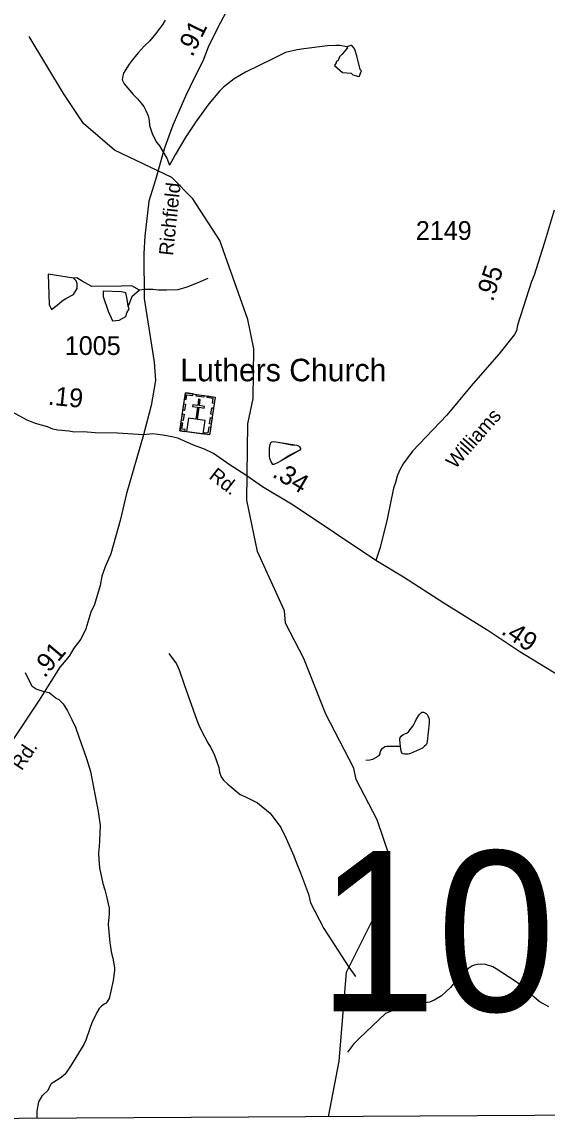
# Model space of a CAD drawing. Extents: x 1473865 to 1648260, y 639067 to 773536.
# Drawn here: x 1627858 to 1631353, y 640387 to 647690 of the extents above; entities that cross this region are included whole.
import ezdxf

# ---------------------------------------------------------------- set-up
doc = ezdxf.new("R2010")
doc.units = 0
for name, color, linetype in [('Exist Boundary Political CountyLine', 7, 'Continuous'), ('Exist Cultural Church with Cemetery CELL', 7, 'Continuous'), ('Exist Cultural Church with Cemetery Label', 7, 'Continuous'), ('Exist Hydrographic Misc Water Feature', 7, 'Continuous'), ('Exist Road Secondary Mileage Hundredths English Label', 7, 'Continuous'), ('Exist Road Secondary Structure Standard Bridge Number Label', 7, 'Continuous'), ('Exist Road Secondary Type 41 Attributed', 7, 'Continuous'), ('Exist Road Secondary Type 51 Attributed', 7, 'Continuous'), ('Exist Road Secondary Type 51 Label', 7, 'Continuous'), ('Exist Road Secondary Type 51 Number Label', 7, 'Continuous')]:
    doc.layers.add(name, color=color, linetype=linetype)

msp = doc.modelspace()

# ---------------------------------------------------------------- linework, layer by layer
at = {"layer": 'Exist Boundary Political CountyLine'}
msp.add_lwpolyline([(1614459, 640521.7), (1620570.4, 640429.6), (1626691.7, 640387.4), (1648056.1, 640510.3)], dxfattribs=at)
at = {"layer": 'Exist Cultural Church with Cemetery CELL'}
for points in [[(1628945.7, 645221.4), (1629142.8, 645193.2), (1629106.8, 644941.1), (1628909.7, 644969.3)], [(1628939.6, 645178.5), (1628950.8, 645176.9), (1628955.4, 645208.7), (1628995.5, 645203), (1628997.1, 645214), (1628945.7, 645221.4)], [(1628952.4, 644963.2), (1629063.4, 644947.4), (1629076.2, 645037), (1629026, 645044.2), (1629037.5, 645124.9), (1629070.1, 645120.2), (1629071.7, 645131.1), (1629039, 645135.8), (1629045, 645177.6), (1629033.5, 645179.2), (1629027.5, 645137.4), (1628994.8, 645142.1), (1628993.2, 645131.2), (1629026, 645126.5), (1629014.5, 645045.8), (1628965.2, 645052.9)], [(1629019, 645210.9), (1629070.3, 645203.5), (1629068.7, 645192.2), (1629017.4, 645199.6)], [(1629136.7, 645150.3), (1629125.5, 645151.9), (1629130.1, 645183.7), (1629089.9, 645189.5), (1629091.5, 645200.5), (1629142.9, 645193.1)], [(1628929.1, 645105.1), (1628935.2, 645147.9), (1628946.5, 645146.3), (1628940.4, 645103.5)], [(1629115.1, 645079.5), (1629121.2, 645122.4), (1629132.5, 645120.8), (1629126.4, 645077.9)], [(1628919.6, 645038.5), (1628925.7, 645081.4), (1628937, 645079.8), (1628930.8, 645036.9)], [(1629105.8, 645014.3), (1629111.9, 645057.2), (1629123.2, 645055.5), (1629117, 645012.7)], [(1628942.5, 644964.7), (1628944.1, 644976), (1628922.3, 644979.1), (1628928, 645019.1), (1628917, 645020.7), (1628909.7, 644969.3)], [(1629074, 644945.8), (1629075.6, 644957.2), (1629097.4, 644954.1), (1629103.1, 644994.1), (1629114.1, 644992.5), (1629106.8, 644941.1)]]:
    msp.add_lwpolyline(points, close=True, dxfattribs=at)
at = {"layer": 'Exist Hydrographic Misc Water Feature'}
msp.add_line((1628135.1, 647213.6), (1627905.6, 647592.3), dxfattribs=at)
for points in [[(1628810.6, 647701), (1628796.3, 647675.2), (1628749.5, 647613.7), (1628708.9, 647564.2), (1628670.5, 647528.7), (1628632, 647485.1), (1628591.4, 647435.5), (1628571, 647407.8), (1628534.2, 647348.2), (1628528.2, 647330.3), (1628525.8, 647304.3), (1628537.5, 647278.2), (1628598.6, 647207.4), (1628626.3, 647177), (1628650, 647150.8), (1628669.6, 647126.5), (1628683.4, 647100.4), (1628697, 647064.2), (1628704.6, 647034.1), (1628706.1, 647000.1), (1628727.5, 646939.8), (1628752.9, 646889.5), (1628772.6, 646865.2), (1628796.2, 646826.9), (1628821.6, 646782.6), (1628839.1, 646736.4)], [(1630020.9, 647524.5), (1629972.9, 647533.1), (1629946.9, 647533.4), (1629890.9, 647530.1), (1629734.7, 647511.9), (1629690.5, 647504.4), (1629612.3, 647485.4), (1629527.8, 647444.4), (1629346.6, 647354.5), (1629270.1, 647311.4), (1629199.4, 647256.2), (1629173, 647228.5), (1629102, 647145.3), (1629018.6, 647032.4), (1628949.3, 646925.1), (1628877.9, 646805.9), (1628839.1, 646736.4)], [(1630020.9, 647524.5), (1630024.7, 647516.4), (1629988.2, 647474.9), (1629972, 647457), (1629962.3, 647433), (1629949.7, 647425.3), (1629949.5, 647417.3), (1629939.1, 647400.7), (1629991.3, 647354.3), (1630048.7, 647348.1), (1630059.1, 647338.6), (1630075.7, 647332.8), (1630096.7, 647325.9), (1630104.7, 647329.9), (1630113.1, 647354.7), (1630117.2, 647364.7), (1630109.1, 647373.4), (1630086.1, 647463.7), (1630076.6, 647499.8), (1630068.8, 647515.9), (1630053, 647532.1), (1630047, 647532.2), (1630020.9, 647524.5)], [(1629898.9, 640401.6), (1629968.5, 640772.7), (1630017.6, 641365.8), (1630299.6, 641927.9), (1630301.5, 642144.5), (1630221.6, 642379.2), (1630082.6, 642647.8), (1630066.6, 642723.7), (1629879.6, 643081.9), (1629733.6, 643452.5), (1629611.5, 643688), (1629604.6, 643770.2), (1629425.6, 644164.4), (1629354.6, 644507.2), (1629360.6, 645015.8), (1629396.7, 645182.5), (1629400.7, 645514), (1629360.6, 645708.4), (1629175.6, 646234), (1628995.6, 646513.4), (1628855.6, 646654), (1628474.6, 646835.7), (1628267.6, 647013.9), (1628135.1, 647213.6)], [(1628201.3, 645984.8), (1628032.6, 646010.1), (1628038.7, 645809.8), (1628054.4, 645774.8), (1628092, 645805.4), (1628126.1, 645834.3), (1628150.6, 645850.1), (1628200.4, 645876.3), (1628224.9, 645916.5), (1628225.8, 645949.8), (1628217.9, 645967.3), (1628201.3, 645984.8)], [(1628640.8, 645904.6), (1628589.3, 645934), (1628518.6, 645930.5), (1628322.8, 645928.8), (1628258.1, 645963.8), (1628223.1, 645986.5), (1628201.3, 645984.8)], [(1629094.4, 645982.4), (1629016.6, 645948), (1628954.2, 645923.8), (1628894.3, 645907.2), (1628820.4, 645903.4), (1628766.9, 645904.6), (1628728.7, 645909.7), (1628672.6, 645908.5), (1628640.8, 645904.6), (1628589.8, 645860), (1628564.4, 645798.8)], [(1628564.4, 645798.8), (1628558, 645844.7), (1628550.3, 645886.8), (1628519.8, 645894.4), (1628398.7, 645898.3), (1628398.7, 645861.3), (1628430.6, 645765.6), (1628459.9, 645699.3), (1628505.7, 645705.7), (1628550.3, 645728.7), (1628556.7, 645754.2), (1628572, 645779.7), (1628564.4, 645798.8)], [(1629504.3, 644821.8), (1629504.5, 644835.8), (1629504.7, 644853.8), (1629509, 644877.8), (1629515.1, 644889.7), (1629521.2, 644895.6), (1629531.3, 644897.5), (1629563.3, 644893.2), (1629599.1, 644886.7), (1629629.1, 644880.4), (1629651.1, 644876.1), (1629673.1, 644875.8), (1629687, 644873.6), (1629691, 644871.6), (1629697, 644869.6), (1629701, 644865.5), (1629704.8, 644861.4), (1629712.7, 644851.3), (1629712.7, 644845.3), (1629708.7, 644843.4), (1629706.6, 644839.4), (1629680.4, 644825.7), (1629650.2, 644810.1), (1629626.1, 644796.4), (1629614, 644788.5), (1629583.8, 644768.9), (1629559.6, 644755.2), (1629539.5, 644745.4), (1629533.5, 644743.5), (1629527.5, 644743.5), (1629525.4, 644747.6), (1629515.6, 644761.7), (1629507.9, 644783.8), (1629506.2, 644797.8), (1629504.3, 644817.8), (1629504.3, 644821.8)], [(1629504.3, 644821.8), (1629504.7, 644853.8), (1629509, 644877.8), (1629515.1, 644889.7), (1629521.2, 644895.6), (1629531.3, 644897.5), (1629563.3, 644893.2), (1629673.1, 644875.8), (1629687, 644873.6), (1629697, 644869.6), (1629701, 644865.5), (1629704.8, 644861.4), (1629712.7, 644851.3), (1629712.7, 644845.3), (1629706.6, 644839.4), (1629583.8, 644768.9), (1629559.6, 644755.2), (1629539.5, 644745.4), (1629533.5, 644743.5), (1629527.5, 644743.5), (1629515.6, 644761.7), (1629507.9, 644783.8), (1629506.2, 644797.8), (1629504.3, 644817.8), (1629504.3, 644821.8)], [(1628836.2, 643485.4), (1628887.3, 643416.8), (1628904.8, 643378.5), (1628937.7, 643280.1), (1629021, 643043), (1629040.3, 642998.8), (1629075.5, 642928.4), (1629095, 642892.1), (1629112.9, 642861.9), (1629134.3, 642819.6), (1629149.8, 642777.4), (1629167.2, 642727.2), (1629172.8, 642697.1), (1629184.4, 642665), (1629198.2, 642642.8), (1629227.8, 642616.5), (1629309.1, 642547.5), (1629344.8, 642531), (1629390.7, 642510.5), (1629426.5, 642492.1), (1629509.7, 642423.1), (1629580.6, 642328.2), (1629615.7, 642255.7), (1629666.3, 642139), (1629683.8, 642096.8), (1629710.9, 642026.5), (1629765.3, 641883.8), (1629778.6, 641827.6), (1629866.5, 641656.5), (1630033.5, 641398.5), (1630078.8, 641335.9)], [(1628084.3, 643188.3), (1628038.7, 643223.5), (1627998.9, 643232.3), (1627953.4, 643248.7), (1627925.6, 643267.4), (1627880.9, 643357)], [(1628084.3, 643188.3), (1628104.3, 643180.1), (1628131.9, 643151.8), (1628161.4, 643105.4), (1628190.6, 643047), (1628214, 642996.7), (1628237.3, 642932.4), (1628287.5, 642787.7), (1628314.6, 642701.4), (1628365.4, 642434.7), (1628378.3, 642340.5), (1628373, 642240.6), (1628370.7, 642200.6), (1628368, 642156.6), (1628369.5, 642114.5), (1628372.9, 642060.5), (1628395.7, 641954.2), (1628409.2, 641912), (1628420.7, 641869.8), (1628437.8, 641791.6), (1628437.3, 641751.7), (1628432.8, 641709.7), (1628432.4, 641681.6), (1628443, 641559.5), (1628446.6, 641533.5), (1628452.3, 641501.4), (1628461.8, 641459.3), (1628469.3, 641421.2), (1628473, 641395.1), (1628474.8, 641375.1), (1628463.9, 641309.2), (1628449.2, 641239.3), (1628438.5, 641189.5), (1628430.4, 641175.5), (1628418.1, 641159.7), (1628406, 641151.8), (1628387.9, 641138), (1628371.7, 641122.2), (1628355.4, 641096.4), (1628322.5, 641028.7), (1628310.2, 640990.9), (1628283.1, 640913.2), (1628268.8, 640883.4), (1628181, 640740.4), (1628158.7, 640706.6), (1628142.5, 640684.8), (1628112, 640659.2), (1628087.9, 640643.5), (1628051.6, 640621.9)], [(1630377.2, 642866.8), (1630373.7, 642912.9), (1630373.8, 642916.9), (1630376, 642926.8), (1630382.1, 642936.7), (1630394.2, 642946.6), (1630406.2, 642952.5), (1630422.3, 642958.3), (1630430.3, 642964.2), (1630442.6, 642980), (1630458.8, 643001.9), (1630469.1, 643017.7), (1630475.2, 643031.6), (1630481.5, 643047.6), (1630501.7, 643077.4), (1630514, 643091.2), (1630519.9, 643095.2), (1630530, 643095.1), (1630547.8, 643086.8), (1630553.9, 643080.7), (1630559.7, 643070.7), (1630565.6, 643056.6), (1630567.3, 643044.5), (1630567.3, 643034.5), (1630567.2, 643024.5), (1630553.8, 642900.7), (1630551.6, 642888.7), (1630547.5, 642878.7), (1630537.4, 642868.8), (1630523.1, 642857), (1630444.7, 642820), (1630436.6, 642818), (1630428.6, 642816.1), (1630404.6, 642816.4), (1630394.5, 642818.5), (1630386.7, 642822.6), (1630380.8, 642836.7), (1630377.2, 642866.8)], [(1630377.2, 642866.8), (1630289.2, 642867.9), (1630273, 642864), (1630261.1, 642856.2), (1630251, 642848.3), (1630244.9, 642838.3), (1630240.8, 642824.4), (1630238.6, 642818.4), (1630232.4, 642806.4), (1630226.3, 642800.6), (1630220.3, 642796.7), (1630190.1, 642781), (1630172.1, 642777.2), (1630146.1, 642773.5)], [(1631364.8, 641134.5), (1631301.2, 641169.2), (1631265.6, 641201.6), (1631239.9, 641228), (1631216.2, 641252.3), (1631132.8, 641309.3), (1631013.7, 641386.7), (1630991.9, 641401), (1630942, 641415.6), (1630916.1, 641417.9), (1630889.9, 641416.2), (1630867.9, 641412.5), (1630851.8, 641404.6), (1630831.7, 641390.9), (1630797.4, 641361.2), (1630781.1, 641345.5), (1630744.7, 641305.9), (1630728.5, 641286.1), (1630710.1, 641262.3), (1630679.8, 641234.6), (1630649.4, 641207), (1630601, 641177.6), (1630571, 641165.9), (1630532.8, 641158.4), (1630464.7, 641145.2), (1630398.4, 641130), (1630332.2, 641112.8), (1630278, 641089.4), (1630104, 640925.5), (1630063.4, 640885.9), (1630024.8, 640832.4)], [(1627959.1, 640394.6), (1627959.5, 640439.1), (1627970.3, 640502.6), (1627994.7, 640543.1), (1628033.2, 640580.5), (1628051.6, 640621.9)]]:
    msp.add_lwpolyline(points, dxfattribs=at)
at = {"layer": 'Exist Road Secondary Type 41 Attributed'}
msp.add_lwpolyline([(1631400, 646437.5), (1631333.4, 646214.4), (1631266.8, 646005), (1631248.2, 645963), (1631157, 645672.1), (1631148.4, 645634.2), (1631136, 645608.5), (1631032.6, 645477.7), (1630847.9, 645267.7), (1630685.7, 645071.8), (1630456.7, 644832.2), (1630395.6, 644749.1), (1630371, 644703.3), (1630354.5, 644665.5), (1630344.1, 644623.4), (1630331.6, 644585.6), (1630289, 644380), (1630240.9, 644192.6), (1630213.9, 644104.8)], dxfattribs=at)
at = {"layer": 'Exist Road Secondary Type 51 Attributed'}
for points in [[(1629235.3, 647791), (1629162.4, 647653.7), (1629098.2, 647523), (1629061.2, 647429.5), (1629001.8, 647310.2), (1628947.5, 647199.6), (1628862, 647003.4), (1628807.8, 646857.3), (1628795.3, 646813.4), (1628770.8, 646725), (1628745.7, 646639.2), (1628701.3, 646496), (1628676.6, 646264.1), (1628670.1, 646149.6), (1628670.6, 645849.6), (1628736.7, 645424.8), (1628747.1, 645303.8), (1628717.6, 645137.1), (1628665.8, 644942.7)], [(1628665.8, 644942.7), (1628494.8, 644953.2), (1628345.4, 644955.6), (1628265.4, 644960.5), (1628207.3, 644959.4), (1628169.8, 644965), (1628097.2, 644972), (1628063.8, 644980.4), (1628028.4, 644995), (1627947.1, 645017.9), (1627893.5, 645038.8), (1627765.8, 645108.5), (1627722.5, 645134.9)], [(1628665.8, 644942.7), (1628554.5, 644550.9), (1628512.5, 644371.2), (1628449.9, 644150), (1628412.7, 644062.4), (1628390.1, 644000.8), (1628377.3, 643938.7), (1628339.7, 643813.1), (1628317, 643761.4), (1628281.9, 643649.9), (1628249, 643582.2), (1628202.2, 643520.8), (1628171.6, 643469.3), (1628124.4, 643413.3), (1628109.7, 643395.8), (1628039.3, 643282.1), (1627973.2, 643175.2), (1627779.7, 642885.5)], [(1630213.9, 644104.8), (1629938.1, 644288.4), (1629662.5, 644473.8), (1629459.3, 644596), (1629347.1, 644674.2), (1629243, 644740.8), (1629132, 644818.2), (1629072.5, 644846.7), (1629000.5, 644873.7), (1628895.2, 644919.8), (1628855.6, 644928.1), (1628794.6, 644939), (1628728.5, 644947.9), (1628665.8, 644942.7)], [(1632469.8, 642853.1), (1632081, 642978.3), (1631967.5, 643031.5), (1631871.9, 643072.8), (1631740.6, 643138.5), (1631564.1, 643258.6), (1631170.8, 643497.3), (1630959.2, 643639.1), (1630917.6, 643663.9), (1630664.7, 643821.6), (1630396.4, 643994.8), (1630213.9, 644104.8)]]:
    msp.add_lwpolyline(points, dxfattribs=at)

# ---------------------------------------------------------------- texts
at = {"layer": 'Exist Cultural Church with Cemetery Label'}
msp.add_text('Luthers Church', height=150, dxfattribs=at).set_placement((1628912, 645298))
at = {"layer": 'Exist Road Secondary Mileage Hundredths English Label'}
for s, rotation, p in [('.91', 63.86393, (1628992, 647452)), ('.95', 72.35538, (1630992.1, 645822.9)), ('.19', 354.50118, (1628027.5, 645143.2)), ('.34', 328.98271, (1629517.5, 644666.3)), ('.49', 326.18165, (1631040.5, 643621)), ('.91', 49.89234, (1628008.4, 643318.5))]:
    msp.add_text(s, height=125, rotation=rotation, dxfattribs=at).set_placement(p)
at = {"layer": 'Exist Road Secondary Structure Standard Bridge Number Label'}
msp.add_text('107', height=1066.27, dxfattribs=at).set_placement((1629824.9, 641104.7))
at = {"layer": 'Exist Road Secondary Type 51 Label'}
for s, rotation, p in [('Richfield', 83.91716, (1628862.9, 646131.2)), ('Williams', 48.64968, (1630741.7, 644709.2)), ('Rd.', 322.24002, (1629096.3, 644655.3)), ('Rd.', 56.24752, (1627856.4, 642701.6))]:
    msp.add_text(s, height=95, rotation=rotation, dxfattribs=at).set_placement(p)
at = {"layer": 'Exist Road Secondary Type 51 Number Label'}
for s, p in [('2149', (1630479.1, 646239.1)), ('1005', (1628143.1, 645473.1))]:
    msp.add_text(s, height=125, dxfattribs=at).set_placement(p)

doc.saveas('drawing.dxf')
